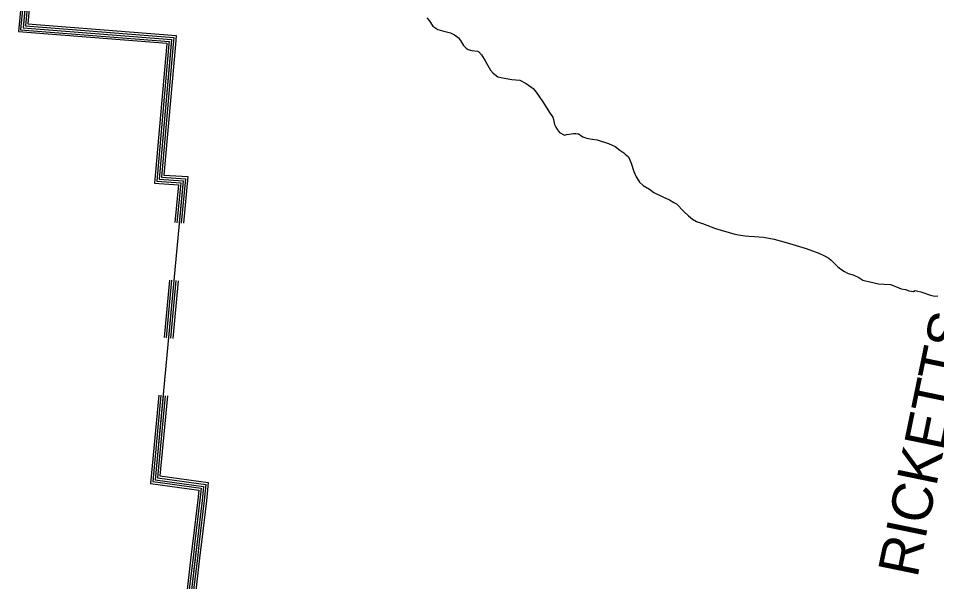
# Model space of a CAD drawing. Extents: x 1551132 to 1791609, y 378168 to 563823.
# Drawn here: x 1584576 to 1592970, y 437596 to 442743 of the extents above; entities that cross this region are included whole.
import ezdxf

# ---------------------------------------------------------------- set-up
doc = ezdxf.new("R2010")
doc.units = 0
for name, color, linetype in [('DESIGN - ROW - Right-of-Way and Easement Labels', 7, 'Continuous'), ('DESIGN - TRANSPORTATION - Text', 7, 'Continuous'), ('SURVEY - DRAINAGE - Natural Features', 7, 'Continuous')]:
    doc.layers.add(name, color=color, linetype=linetype)

msp = doc.modelspace()

# ---------------------------------------------------------------- linework, layer by layer
at = {"layer": 'DESIGN - TRANSPORTATION - Text'}
for points in [[(1588308.59, 442748.872), (1588330.357, 442722.663), (1588365.897, 442670.312), (1588409.613, 442639.894), (1588453.479, 442627.494), (1588525.285, 442610.844), (1588561.109, 442592.51), (1588582.976, 442578.301), (1588598.85, 442564.151), (1588618.65, 442541.958), (1588644.241, 442495.699), (1588658.115, 442481.565), (1588668.007, 442469.473), (1588687.89, 442457.281), (1588719.806, 442448.989), (1588771.713, 442442.523), (1588785.654, 442436.389), (1588809.412, 442410.163), (1588842.936, 442355.829), (1588892.185, 442269.326), (1588915.926, 442241.092), (1588959.625, 442208.683), (1589033.456, 442194.008), (1589087.347, 442185.524), (1589161.237, 442178.858), (1589218.944, 442148.315), (1589260.659, 442117.923), (1589282.509, 442101.722), (1589310.208, 442067.446), (1589371.423, 441978.844), (1589438.488, 441872.166), (1589462.196, 441839.932), (1589468.029, 441819.873), (1589477.621, 441771.756), (1589487.412, 441747.647), (1589503.203, 441723.488), (1589521.003, 441701.32), (1589568.752, 441674.87), (1589588.801, 441682.695), (1589648.833, 441692.162), (1589672.799, 441689.945)], [(1589672.799, 441689.945), (1589688.774, 441687.803), (1589694.766, 441687.753), (1589714.648, 441675.561), (1589734.523, 441661.378), (1589752.439, 441653.211), (1589770.372, 441647.044), (1589822.271, 441638.577), (1589866.186, 441632.177), (1589969.834, 441599.226), (1590031.558, 441570.651), (1590075.257, 441538.241), (1590109.031, 441513.924), (1590122.914, 441501.791), (1590152.696, 441477.507), (1590178.204, 441421.238), (1590201.537, 441342.978), (1590223.12, 441294.752), (1590244.819, 441260.534), (1590254.694, 441246.442), (1590286.418, 441216.133), (1590344.108, 441183.599), (1590383.824, 441153.223), (1590465.43, 441112.464), (1590529.146, 441083.872), (1590568.928, 441061.504), (1590590.811, 441049.296), (1590660.159, 440976.627), (1590701.808, 440938.226), (1590739.532, 440907.867), (1590773.323, 440885.55), (1590829.122, 440867.041), (1590948.686, 440823.94), (1591124.131, 440772.33), (1591176.005, 440761.864), (1591219.921, 440755.463), (1591253.878, 440753.155), (1591303.802, 440748.705), (1591387.709, 440743.955), (1591483.481, 440725.079), (1591593.162, 440696.079), (1591776.574, 440640.402), (1591892.13, 440597.335), (1591945.887, 440572.834), (1591983.678, 440550.484), (1592005.527, 440534.275), (1592027.327, 440512.066), (1592063.001, 440475.723), (1592094.775, 440451.423), (1592128.566, 440429.105), (1592160.407, 440412.805), (1592208.264, 440400.371), (1592260.013, 440373.887), (1592293.795, 440351.57), (1592319.728, 440345.337), (1592345.644, 440337.095), (1592437.417, 440318.261), (1592491.349, 440313.778), (1592549.281, 440311.253), (1592589.138, 440296.886), (1592622.979, 440280.577), (1592644.895, 440272.377), (1592684.794, 440264.01), (1592702.744, 440259.843), (1592716.685, 440253.718), (1592738.652, 440251.518), (1592758.601, 440247.334), (1592772.659, 440255.218), (1592798.608, 440250.985), (1592826.533, 440244.726), (1592914.214, 440213.917), (1592952.122, 440205.575), (1592982.112, 440207.309)]]:
    msp.add_lwpolyline(points, dxfattribs=at)
at = {"layer": 'SURVEY - DRAINAGE - Natural Features'}
for points in [[(1584811.482, 444678.645), (1584618.444, 442657.784), (1585976.22, 442551.099), (1585861.93, 441272.882), (1586081.342, 441259.282), (1585826.338, 438527.377), (1586268.294, 438466.059), (1586255.061, 438338.289), (1586209.553, 437961.112), (1586161.079, 437545.984), (1586065.139, 436755.73), (1586560.644, 436679.037), (1586568.351, 434775.17), (1586909.643, 434762.462), (1586906.693, 434488.297), (1586810.117, 429414.288)], [(1584811.482, 444678.645), (1584618.444, 442657.784), (1585976.22, 442551.099), (1585861.93, 441272.882), (1586081.342, 441259.282), (1585826.338, 438527.377), (1586268.294, 438466.059), (1586255.061, 438338.289), (1586209.553, 437961.112), (1586161.079, 437545.984), (1586065.139, 436755.73), (1586560.644, 436679.037), (1586568.351, 434775.17), (1586909.643, 434762.462), (1586906.693, 434488.297), (1586810.117, 429414.288)], [(1584621.835, 443103.429), (1584575.853, 442622.008), (1585933.863, 442515.306), (1585933.629, 442512.673)], [(1584640.752, 443101.62), (1584596.602, 442639.442), (1585954.495, 442532.74), (1585952.554, 442510.981)], [(1584660.66, 443099.72), (1584618.444, 442657.784), (1585976.22, 442551.099), (1585972.47, 442509.198)], [(1584680.567, 443097.82), (1584640.285, 442676.126), (1585997.944, 442569.457), (1585992.386, 442507.414)], [(1584700.475, 443095.92), (1584662.126, 442694.477), (1586019.661, 442587.808), (1586012.311, 442505.631)], [(1585933.629, 442512.673), (1585819.514, 441236.431), (1586038.768, 441222.847), (1586006.543, 440877.622)], [(1585952.554, 442510.981), (1585840.181, 441254.19), (1586059.509, 441240.598), (1586025.459, 440875.855)], [(1585972.47, 442509.198), (1585861.93, 441272.882), (1586081.342, 441259.282), (1586045.376, 440873.996)], [(1585992.386, 442507.414), (1585883.68, 441291.574), (1586103.174, 441277.965), (1586065.292, 440872.138)], [(1586012.311, 442505.639), (1585905.429, 441310.266), (1586125.007, 441296.649), (1586085.2, 440870.28)], [(1585957.469, 440351.891), (1585908.403, 439826.169)], [(1585976.385, 440350.124), (1585927.319, 439824.402)], [(1585996.301, 440348.266), (1585947.236, 439822.544)], [(1586016.218, 440346.408), (1585967.152, 439820.686)], [(1586036.125, 440344.549), (1585987.06, 439818.827)], [(1585859.329, 439300.439), (1585784.038, 438493.867), (1586225.62, 438432.608), (1586216.303, 438342.63), (1586170.829, 437965.712), (1586156.821, 437845.759)], [(1585878.245, 439298.672), (1585804.646, 438510.193), (1586246.411, 438448.9), (1586235.186, 438340.514), (1586189.695, 437963.47), (1586175.687, 437843.551)], [(1585898.161, 439296.813), (1585826.338, 438527.377), (1586268.294, 438466.059), (1586255.061, 438338.289), (1586209.553, 437961.112), (1586195.553, 437841.234)], [(1585918.078, 439294.955), (1585848.029, 438544.56), (1586290.177, 438483.217), (1586274.935, 438336.064), (1586229.411, 437958.754), (1586215.42, 437838.917)], [(1585937.985, 439293.097), (1585869.72, 438561.744), (1586312.059, 438500.368), (1586294.81, 438333.83), (1586249.277, 437956.395), (1586235.286, 437836.592)], [(1586156.821, 437845.759), (1586122.355, 437550.593), (1586021.873, 436722.963), (1586521.778, 436645.586), (1586522.67, 436425.58)], [(1586175.687, 437843.551), (1586141.221, 437548.351), (1586042.956, 436738.922), (1586540.711, 436661.887), (1586541.669, 436425.655)], [(1586195.553, 437841.234), (1586161.079, 437545.984), (1586065.139, 436755.73), (1586560.644, 436679.037), (1586561.669, 436425.739)], [(1586215.42, 437838.917), (1586180.937, 437543.618), (1586087.322, 436772.539), (1586580.577, 436696.187), (1586581.668, 436425.822)], [(1586235.286, 437836.592), (1586200.795, 437541.251), (1586109.513, 436789.34), (1586600.502, 436713.346), (1586601.668, 436425.897)]]:
    msp.add_lwpolyline(points, dxfattribs=at)

# ---------------------------------------------------------------- texts
at = {"layer": 'DESIGN - ROW - Right-of-Way and Easement Labels'}
msp.add_text('RICKETTS', height=370.009, rotation=78.353725, dxfattribs=at).set_placement((1592793.115, 437622.949))

doc.saveas('drawing.dxf')
